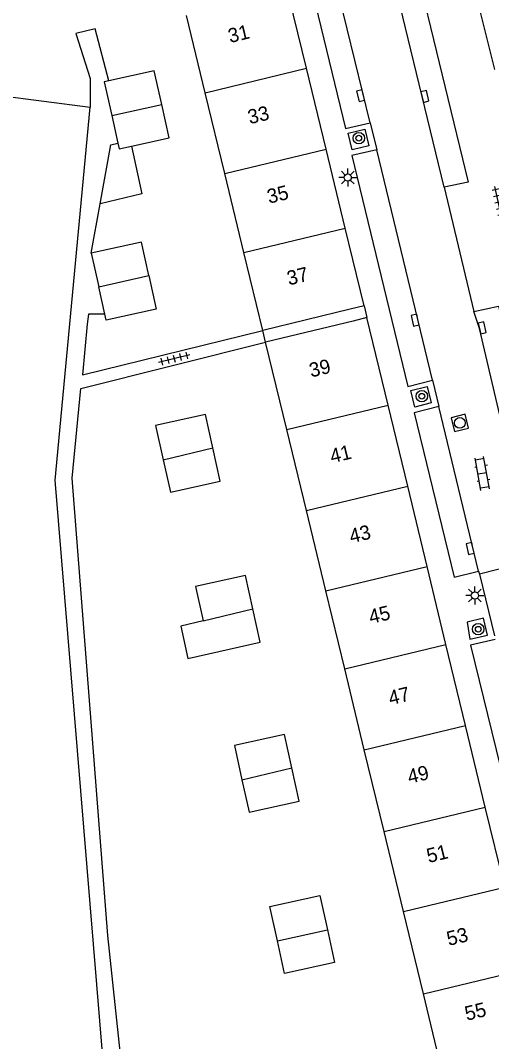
# Model space of a CAD drawing. Extents: x 132998 to 136004, y 396998 to 398512.
# Drawn here: x 133834.3 to 133867.2, y 397238.6 to 397310.1 of the extents above; entities that cross this region are included whole.
import ezdxf

# ---------------------------------------------------------------- set-up
doc = ezdxf.new("R2010")
doc.units = 0
for name, color, linetype in [('gg-afsc-erfafscheiding', 7, 'Continuous'), ('gg-anno-huisnummerreeks BGT', 7, 'Continuous'), ('gg-bbg-gedigitaliseerde bebouwing', 7, 'Continuous'), ('gg-bbg-gedigitaliseerde bebouwing onder overbouw', 7, 'Continuous'), ('gg-bbg-gedigitaliseerde bijgebouw', 7, 'Continuous'), ('gg-bbg-hoofdgebouw', 7, 'Continuous'), ('gg-bbg-luifel en loopbrug', 7, 'Continuous'), ('gg-bbg-onder overbouw', 7, 'Continuous'), ('gg-bbg-pand overbouw', 7, 'Continuous'), ('gg-bbg-tussenscheiding', 7, 'Continuous'), ('gg-knt-verharding', 7, 'Continuous'), ('gg-knt-verharding nz', 7, 'Continuous'), ('gt-symb-boom', 7, 'Continuous'), ('gt-symb-klinker verharding', 7, 'Continuous'), ('gt-symb-kolk', 7, 'Continuous'), ('gt-symb-lichtmast', 7, 'Continuous'), ('gt-symb-rioolschacht', 7, 'Continuous'), ('gt-symb-tegel verharding', 7, 'Continuous')]:
    doc.layers.add(name, color=color, linetype=linetype)

# ---------------------------------------------------------------- blocks, each defined once
blk = doc.blocks.new('gt0-KOLK')
at = {"layer": 'gt-symb-kolk'}
blk.add_lwpolyline([(0, 0), (0.375, 0), (0.375, 0.4), (-0.375, 0.4), (-0.375, 0), (0, 0)], dxfattribs=at)
blk = doc.blocks.new('gt0-TEG1')
at = {"layer": 'gt-symb-tegel verharding'}
for p, q in [((-1.125, 0), (1.125, 0)), ((-0.9, -0.25), (-0.9, 0.25)), ((-0.45, -0.25), (-0.45, 0.25)), ((0, -0.25), (0, 0.25)), ((0.45, -0.25), (0.45, 0.25)), ((0.9, -0.25), (0.9, 0.25))]:
    blk.add_line(p, q, dxfattribs=at)
blk = doc.blocks.new('gt0-RS')
at = {"layer": 'gt-symb-rioolschacht'}
blk.add_lwpolyline([(-0.5, -0.5), (0.5, -0.5), (0.5, 0.5), (-0.5, 0.5)], close=True, dxfattribs=at)
blk.add_circle((0, 0), 0.375, dxfattribs=at)
blk = doc.blocks.new('gt0-KL1')
at = {"layer": 'gt-symb-klinker verharding'}
for p, q in [((-1.15, 0.3), (1.15, 0.3)), ((-1, -0.3), (-1, 0.3)), ((-0.5, 0.3), (-0.5, 0.45)), ((0, -0.3), (0, 0.3)), ((0.5, 0.3), (0.5, 0.45)), ((1, -0.3), (1, 0.3)), ((-1.15, -0.3), (1.15, -0.3)), ((-0.5, -0.45), (-0.5, -0.3)), ((0.5, -0.45), (0.5, -0.3))]:
    blk.add_line(p, q, dxfattribs=at)
blk = doc.blocks.new('gt0-BOOM')
at = {"layer": 'gt-symb-boom'}
for radius in [0.4, 0.2]:
    blk.add_circle((0, 0), radius, dxfattribs=at)
blk = doc.blocks.new('gt0-LMAST')
at = {"layer": 'gt-symb-lichtmast'}
for p, q in [((-0.182, 0.173), (-0.447, 0.438)), ((-0.005, 0.246), (-0.005, 0.621)), ((0.172, 0.173), (0.437, 0.438)), ((-0.255, -0.004), (-0.63, -0.004)), ((-0.182, -0.181), (-0.447, -0.446)), ((-0.005, -0.254), (-0.005, -0.629)), ((0.437, -0.446), (0.172, -0.181)), ((0.245, -0.004), (0.62, -0.004))]:
    blk.add_line(p, q, dxfattribs=at)
blk.add_circle((-0.005, -0.004), 0.25, dxfattribs=at)

msp = doc.modelspace()

# ---------------------------------------------------------------- linework, layer by layer
at = {"layer": 'gg-afsc-erfafscheiding'}
for p, q in [((133819.167, 397306.585), (133839.177, 397304.002)), ((133839.254, 397293.778), (133839.876, 397297.236)), ((133838.639, 397285.279), (133851.241, 397288.386)), ((133838.528, 397284.323), (133851.441, 397287.559))]:
    msp.add_line(p, q, dxfattribs=at)
for points in [[(133840.49, 397305.83), (133839.534, 397309.474), (133838.16, 397309.159), (133839.173, 397306.012), (133839.177, 397304.002)], [(133838.21, 397209.68), (133840.517, 397231.907), (133836.725, 397277.895), (133839.177, 397304.002)], [(133840.194, 397289.511), (133839.052, 397289.515), (133838.965, 397288.814), (133838.639, 397285.279)], [(133841.377, 397226.58), (133841.9, 397232.021), (133840.415, 397246.057), (133837.915, 397278.046), (133838.528, 397284.323)]]:
    msp.add_lwpolyline(points, dxfattribs=at)
at = {"layer": 'gg-bbg-gedigitaliseerde bebouwing'}
for p, q in [((133847.218, 397305.01), (133845.914, 397310.398)), ((133848.588, 397299.349), (133847.218, 397305.01)), ((133849.924, 397293.826), (133848.588, 397299.349)), ((133851.241, 397288.386), (133849.924, 397293.826)), ((133852.922, 397281.439), (133851.441, 397287.559)), ((133854.292, 397275.773), (133852.922, 397281.439)), ((133855.651, 397270.157), (133854.292, 397275.773)), ((133856.97, 397264.707), (133855.651, 397270.157)), ((133858.34, 397259.044), (133856.97, 397264.707)), ((133859.723, 397253.33), (133858.34, 397259.044)), ((133861.079, 397247.725), (133859.723, 397253.33)), ((133862.469, 397241.979), (133861.079, 397247.725)), ((133863.803, 397236.468), (133862.469, 397241.979))]:
    msp.add_line(p, q, dxfattribs=at)
at = {"layer": 'gg-bbg-gedigitaliseerde bebouwing onder overbouw'}
for p, q in [((133857.351, 397289.864), (133851.241, 397288.386)), ((133857.552, 397289.038), (133851.441, 397287.559))]:
    msp.add_line(p, q, dxfattribs=at)
at = {"layer": 'gg-bbg-gedigitaliseerde bijgebouw'}
for p, q in [((133840.677, 397303.42), (133841.106, 397301.473)), ((133839.254, 397293.778), (133839.769, 397291.44)), ((133840.194, 397289.511), (133839.769, 397291.44))]:
    msp.add_line(p, q, dxfattribs=at)
for points in [[(133844.174, 397304.19), (133843.659, 397306.528), (133840.49, 397305.83)], [(133840.49, 397305.83), (133840.162, 397305.758), (133840.677, 397303.42)], [(133842.054, 397301.272), (133844.689, 397301.852), (133844.174, 397304.19)], [(133841.106, 397301.473), (133841.192, 397301.082), (133842.054, 397301.272)], [(133843.266, 397292.211), (133842.751, 397294.548), (133839.254, 397293.778)], [(133843.266, 397292.211), (133843.781, 397289.874), (133840.284, 397289.104), (133840.194, 397289.511)], [(133847.752, 397280.169), (133847.237, 397282.506), (133843.749, 397281.738), (133844.28, 397279.327)], [(133844.28, 397279.327), (133844.779, 397277.064), (133848.267, 397277.832), (133847.752, 397280.169)], [(133850.554, 397268.904), (133850.039, 397271.242), (133846.542, 397270.472), (133847.074, 397268.059)], [(133847.074, 397268.059), (133845.503, 397267.696), (133846.002, 397265.433), (133851.069, 397266.566), (133850.554, 397268.904)], [(133853.264, 397257.783), (133852.749, 397260.121), (133849.252, 397259.35), (133849.783, 397256.939)], [(133849.783, 397256.939), (133850.282, 397254.676), (133853.779, 397255.446), (133853.264, 397257.783)], [(133852.262, 397245.689), (133851.737, 397248.073), (133855.234, 397248.844), (133855.759, 397246.459)], [(133855.759, 397246.459), (133856.264, 397244.169), (133852.767, 397243.399), (133852.262, 397245.689)]]:
    msp.add_lwpolyline(points, dxfattribs=at)
at = {"layer": 'gg-bbg-hoofdgebouw'}
for p, q in [((133854.291, 397306.725), (133852.985, 397312.113)), ((133855.664, 397301.065), (133854.291, 397306.725)), ((133857.003, 397295.543), (133855.664, 397301.065)), ((133858.323, 397290.1), (133857.003, 397295.543)), ((133860.003, 397283.15), (133858.523, 397289.274)), ((133861.372, 397277.484), (133860.003, 397283.15)), ((133862.73, 397271.868), (133861.372, 397277.484)), ((133864.047, 397266.417), (133862.73, 397271.868)), ((133865.416, 397260.754), (133864.047, 397266.417)), ((133866.797, 397255.04), (133865.416, 397260.754)), ((133868.152, 397249.435), (133866.797, 397255.04))]:
    msp.add_line(p, q, dxfattribs=at)
msp.add_lwpolyline([(133867.468, 397306.626), (133866.309, 397311.295), (133868.425, 397311.82), (133868.125, 397313.137)], dxfattribs=at)
at = {"layer": 'gg-bbg-luifel en loopbrug'}
for points in [[(133839.876, 397297.236), (133840.62, 397301.366), (133841.106, 397301.473)], [(133842.054, 397301.272), (133842.797, 397297.944), (133839.876, 397297.236)]]:
    msp.add_lwpolyline(points, dxfattribs=at)
at = {"layer": 'gg-bbg-onder overbouw'}
for p, q in [((133858.323, 397290.1), (133857.351, 397289.864)), ((133858.523, 397289.274), (133857.552, 397289.038))]:
    msp.add_line(p, q, dxfattribs=at)
at = {"layer": 'gg-bbg-pand overbouw'}
for p, q in [((133858.323, 397290.1), (133858.523, 397289.274)), ((133851.441, 397287.559), (133851.241, 397288.386))]:
    msp.add_line(p, q, dxfattribs=at)
at = {"layer": 'gg-bbg-tussenscheiding'}
for p, q in [((133847.218, 397305.01), (133854.291, 397306.725)), ((133840.677, 397303.42), (133844.174, 397304.19)), ((133848.588, 397299.349), (133855.664, 397301.065)), ((133849.924, 397293.826), (133857.003, 397295.543)), ((133839.769, 397291.44), (133843.266, 397292.211)), ((133852.922, 397281.439), (133860.003, 397283.15)), ((133844.28, 397279.327), (133847.752, 397280.169)), ((133854.292, 397275.773), (133861.372, 397277.484)), ((133855.651, 397270.157), (133862.73, 397271.868)), ((133847.074, 397268.059), (133850.554, 397268.904)), ((133856.97, 397264.707), (133864.047, 397266.417)), ((133858.34, 397259.044), (133865.416, 397260.754)), ((133849.783, 397256.939), (133853.264, 397257.783)), ((133859.723, 397253.33), (133866.797, 397255.04)), ((133861.079, 397247.725), (133868.152, 397249.435)), ((133852.262, 397245.689), (133855.759, 397246.459)), ((133862.469, 397241.979), (133869.541, 397243.688))]:
    msp.add_line(p, q, dxfattribs=at)
at = {"layer": 'gg-knt-verharding'}
for p, q in [((133858.738, 397302.901), (133859.204, 397301.006)), ((133863.925, 397298.396), (133865.989, 397289.709)), ((133863.099, 397284.911), (133863.55, 397283.055)), ((133870.196, 397272.309), (133866.381, 397271.332)), ((133866.327, 397271.53), (133866.381, 397271.332)), ((133866.381, 397271.332), (133867.435, 397267.021))]:
    msp.add_line(p, q, dxfattribs=at)
for points in [[(133858.253, 397321.683), (133859.937, 397322.081), (133865.607, 397298.752), (133863.925, 397298.396)], [(133854.331, 397321.014), (133852.641, 397320.607), (133857.026, 397302.504), (133858.738, 397302.901)], [(133857.498, 397301.012), (133857.218, 397302.173), (133858.382, 397302.447), (133858.649, 397301.282), (133857.498, 397301.012)], [(133859.204, 397301.006), (133857.47, 397300.623), (133861.387, 397284.463), (133863.099, 397284.911)], [(133865.989, 397289.709), (133867.719, 397290.07), (133871.902, 397272.754), (133870.196, 397272.309)], [(133861.861, 397283.009), (133861.582, 397284.184), (133862.737, 397284.466), (133863.023, 397283.318), (133861.861, 397283.009)], [(133863.55, 397283.055), (133861.823, 397282.614), (133864.62, 397271.132), (133866.327, 397271.53)], [(133866.662, 397268.26), (133865.521, 397267.967), (133865.707, 397266.778), (133866.946, 397267.068), (133866.662, 397268.26)], [(133867.492, 397266.753), (133865.772, 397266.356), (133869.949, 397249.242), (133871.649, 397249.653)]]:
    msp.add_lwpolyline(points, dxfattribs=at)
at = {"layer": 'gg-knt-verharding nz'}
for p, q in [((133858.738, 397302.901), (133854.331, 397321.014)), ((133863.099, 397284.911), (133859.204, 397301.006)), ((133866.327, 397271.53), (133863.55, 397283.055))]:
    msp.add_line(p, q, dxfattribs=at)
for points in [[(133863.925, 397298.396), (133858.708, 397319.942), (133858.253, 397321.683)], [(133870.196, 397272.309), (133866.393, 397288.514), (133865.989, 397289.709)]]:
    msp.add_lwpolyline(points, dxfattribs=at)

# ---------------------------------------------------------------- block references
at = {"layer": 'gt-symb-boom'}
for p in [(133857.953, 397301.83), (133862.361, 397283.778), (133866.302, 397267.481)]:
    msp.add_blockref('gt0-BOOM', p, dxfattribs=at)
at = {"layer": 'gt-symb-klinker verharding', "rotation": 100.07433272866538}
msp.add_blockref('gt0-KL1', (133866.588, 397278.376), dxfattribs=at)
at = {"layer": 'gt-symb-kolk'}
for p, rotation in [((133858.275, 397304.844), 103.41107184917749), ((133862.377, 397304.698), -76.17220496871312), ((133862.091, 397289.142), 103.41107185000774), ((133866.393, 397288.514), -76.75619797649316), ((133865.934, 397273.171), 103.46677689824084)]:
    msp.add_blockref('gt0-KOLK', p, dxfattribs=dict(at, rotation=rotation))
at = {"layer": 'gt-symb-lichtmast'}
for p in [(133857.186, 397299.077), (133866.075, 397269.842)]:
    msp.add_blockref('gt0-LMAST', p, dxfattribs=at)
at = {"layer": 'gt-symb-rioolschacht', "rotation": 104.00844348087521}
msp.add_blockref('gt0-RS', (133865.015, 397281.91), dxfattribs=at)
at = {"layer": 'gt-symb-tegel verharding'}
for p, rotation in [((133867.713, 397297.342), 102.71533698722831), ((133845.046, 397286.408), -165.93596329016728)]:
    msp.add_blockref('gt0-TEG1', p, dxfattribs=dict(at, rotation=rotation))

# ---------------------------------------------------------------- texts
at = {"layer": 'gg-anno-huisnummerreeks BGT'}
for s, p in [('31', (133848.951, 397308.477)), ('33', (133850.328, 397302.798)), ('35', (133851.676, 397297.241)), ('37', (133853.063, 397291.523)), ('39', (133854.621, 397285.084)), ('41', (133856.072, 397279.08)), ('43', (133857.425, 397273.483)), ('45', (133858.788, 397267.842)), ('47', (133860.161, 397262.16)), ('49', (133861.49, 397256.662)), ('51', (133862.829, 397251.123)), ('53', (133864.231, 397245.324)), ('55', (133865.496, 397240.087))]:
    msp.add_text(s, height=1, rotation=13.6, dxfattribs=at).set_placement(p)

doc.saveas('drawing.dxf')
